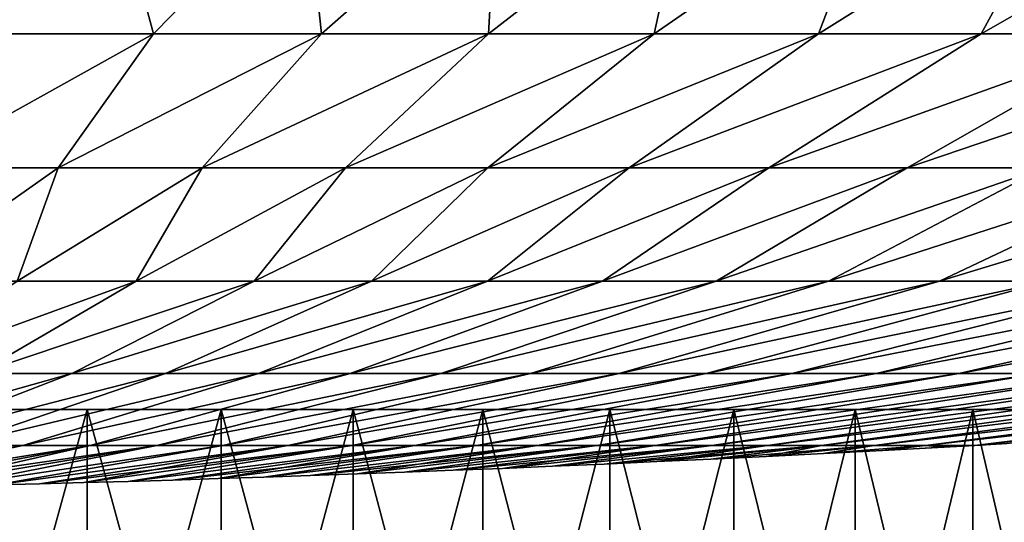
# Model space of a CAD drawing. Header units: millimetres. Extents: x -125 to 125, y -45 to 4025.
# Tile 476 of 656: x 3.13 to 7.16, y 3900.05 to 3902.11. Entities that reach past the tile are written whole.
import ezdxf

# ---------------------------------------------------------------- set-up
doc = ezdxf.new("R2010")
doc.units = ezdxf.units.MM
doc.header["$LTSCALE"] = 6.999206
for name, color, linetype in [('21', 7, 'CONTINUOUS'), ('22', 7, 'CONTINUOUS'), ('28', 7, 'CONTINUOUS')]:
    doc.layers.add(name, color=color, linetype=linetype)

msp = doc.modelspace()

# ---------------------------------------------------------------- linework, layer by layer
at = {"layer": '21', "color": 7, "linetype": 'CONTINUOUS'}
for points in [[(3.5052, 3902.6892, 25.5494), (2.7106, 3902.6892, 25.6459), (2.9846, 3902.0553, 22.3761), (3.5052, 3902.6892, 25.5494)], [(3.676, 3902.0553, 22.273), (3.5052, 3902.6892, 25.5494), (2.9846, 3902.0553, 22.3761), (3.676, 3902.0553, 22.273)], [(4.2964, 3902.6892, 25.4284), (3.5052, 3902.6892, 25.5494), (3.676, 3902.0553, 22.273), (4.2964, 3902.6892, 25.4284)], [(4.364, 3902.0553, 22.1484), (4.2964, 3902.6892, 25.4284), (3.676, 3902.0553, 22.273), (4.364, 3902.0553, 22.1484)], [(5.0835, 3902.6892, 25.2828), (4.2964, 3902.6892, 25.4284), (4.364, 3902.0553, 22.1484), (5.0835, 3902.6892, 25.2828)], [(5.0477, 3902.0553, 22.0027), (5.0835, 3902.6892, 25.2828), (4.364, 3902.0553, 22.1484), (5.0477, 3902.0553, 22.0027)], [(5.8656, 3902.6892, 25.1128), (5.0835, 3902.6892, 25.2828), (5.0477, 3902.0553, 22.0027), (5.8656, 3902.6892, 25.1128)], [(5.7266, 3902.0553, 21.8358), (5.8656, 3902.6892, 25.1128), (5.0477, 3902.0553, 22.0027), (5.7266, 3902.0553, 21.8358)], [(6.6422, 3902.6892, 24.9187), (5.8656, 3902.6892, 25.1128), (5.7266, 3902.0553, 21.8358), (6.6422, 3902.6892, 24.9187)], [(6.4001, 3902.0553, 21.648), (6.6422, 3902.6892, 24.9187), (5.7266, 3902.0553, 21.8358), (6.4001, 3902.0553, 21.648)], [(7.4123, 3902.6892, 24.7006), (6.6422, 3902.6892, 24.9187), (6.4001, 3902.0553, 21.648), (7.4123, 3902.6892, 24.7006)], [(7.0673, 3902.0553, 21.4395), (7.4123, 3902.6892, 24.7006), (6.4001, 3902.0553, 21.648), (7.0673, 3902.0553, 21.4395)], [(8.1753, 3902.6892, 24.4586), (7.4123, 3902.6892, 24.7006), (7.0673, 3902.0553, 21.4395), (8.1753, 3902.6892, 24.4586)], [(7.7278, 3902.0553, 21.2103), (8.1753, 3902.6892, 24.4586), (7.0673, 3902.0553, 21.4395), (7.7278, 3902.0553, 21.2103)], [(3.676, 3902.0553, 22.273), (2.9846, 3902.0553, 22.3761), (2.69, 3901.5059, 19.1563), (3.676, 3902.0553, 22.273)], [(3.2843, 3901.5059, 19.0634), (3.676, 3902.0553, 22.273), (2.69, 3901.5059, 19.1563), (3.2843, 3901.5059, 19.0634)], [(4.364, 3902.0553, 22.1484), (3.676, 3902.0553, 22.273), (3.2843, 3901.5059, 19.0634), (4.364, 3902.0553, 22.1484)], [(3.8755, 3901.5059, 18.9521), (4.364, 3902.0553, 22.1484), (3.2843, 3901.5059, 19.0634), (3.8755, 3901.5059, 18.9521)], [(5.0477, 3902.0553, 22.0027), (4.364, 3902.0553, 22.1484), (3.8755, 3901.5059, 18.9521), (5.0477, 3902.0553, 22.0027)], [(4.4628, 3901.5059, 18.8224), (5.0477, 3902.0553, 22.0027), (3.8755, 3901.5059, 18.9521), (4.4628, 3901.5059, 18.8224)], [(5.7266, 3902.0553, 21.8358), (5.0477, 3902.0553, 22.0027), (4.4628, 3901.5059, 18.8224), (5.7266, 3902.0553, 21.8358)], [(5.0459, 3901.5059, 18.6746), (5.7266, 3902.0553, 21.8358), (4.4628, 3901.5059, 18.8224), (5.0459, 3901.5059, 18.6746)], [(6.4001, 3902.0553, 21.648), (5.7266, 3902.0553, 21.8358), (5.0459, 3901.5059, 18.6746), (6.4001, 3902.0553, 21.648)], [(5.6241, 3901.5059, 18.5087), (6.4001, 3902.0553, 21.648), (5.0459, 3901.5059, 18.6746), (5.6241, 3901.5059, 18.5087)], [(7.0673, 3902.0553, 21.4395), (6.4001, 3902.0553, 21.648), (5.6241, 3901.5059, 18.5087), (7.0673, 3902.0553, 21.4395)], [(6.1968, 3901.5059, 18.3248), (7.0673, 3902.0553, 21.4395), (5.6241, 3901.5059, 18.5087), (6.1968, 3901.5059, 18.3248)], [(7.7278, 3902.0553, 21.2103), (7.0673, 3902.0553, 21.4395), (6.1968, 3901.5059, 18.3248), (7.7278, 3902.0553, 21.2103)], [(6.7636, 3901.5059, 18.1233), (7.7278, 3902.0553, 21.2103), (6.1968, 3901.5059, 18.3248), (6.7636, 3901.5059, 18.1233)], [(8.3809, 3902.0553, 20.9609), (7.7278, 3902.0553, 21.2103), (6.7636, 3901.5059, 18.1233), (8.3809, 3902.0553, 20.9609)], [(7.3238, 3901.5059, 17.9043), (8.3809, 3902.0553, 20.9609), (6.7636, 3901.5059, 18.1233), (7.3238, 3901.5059, 17.9043)], [(3.2843, 3901.5059, 19.0634), (2.69, 3901.5059, 19.1563), (2.6258, 3901.0413, 15.8854), (3.2843, 3901.5059, 19.0634)], [(3.1165, 3901.0413, 15.7965), (3.2843, 3901.5059, 19.0634), (2.6258, 3901.0413, 15.8854), (3.1165, 3901.0413, 15.7965)], [(3.8755, 3901.5059, 18.9521), (3.2843, 3901.5059, 19.0634), (3.1165, 3901.0413, 15.7965), (3.8755, 3901.5059, 18.9521)], [(3.6043, 3901.0413, 15.6924), (3.8755, 3901.5059, 18.9521), (3.1165, 3901.0413, 15.7965), (3.6043, 3901.0413, 15.6924)], [(4.4628, 3901.5059, 18.8224), (3.8755, 3901.5059, 18.9521), (3.6043, 3901.0413, 15.6924), (4.4628, 3901.5059, 18.8224)], [(4.0885, 3901.0413, 15.5732), (4.4628, 3901.5059, 18.8224), (3.6043, 3901.0413, 15.6924), (4.0885, 3901.0413, 15.5732)], [(5.0459, 3901.5059, 18.6746), (4.4628, 3901.5059, 18.8224), (4.0885, 3901.0413, 15.5732), (5.0459, 3901.5059, 18.6746)], [(4.5689, 3901.0413, 15.4391), (5.0459, 3901.5059, 18.6746), (4.0885, 3901.0413, 15.5732), (4.5689, 3901.0413, 15.4391)], [(5.6241, 3901.5059, 18.5087), (5.0459, 3901.5059, 18.6746), (4.5689, 3901.0413, 15.4391), (5.6241, 3901.5059, 18.5087)], [(5.0448, 3901.0413, 15.2902), (5.6241, 3901.5059, 18.5087), (4.5689, 3901.0413, 15.4391), (5.0448, 3901.0413, 15.2902)], [(6.1968, 3901.5059, 18.3248), (5.6241, 3901.5059, 18.5087), (5.0448, 3901.0413, 15.2902), (6.1968, 3901.5059, 18.3248)], [(5.516, 3901.0413, 15.1266), (6.1968, 3901.5059, 18.3248), (5.0448, 3901.0413, 15.2902), (5.516, 3901.0413, 15.1266)], [(6.7636, 3901.5059, 18.1233), (6.1968, 3901.5059, 18.3248), (5.516, 3901.0413, 15.1266), (6.7636, 3901.5059, 18.1233)], [(5.9818, 3901.0413, 14.9486), (6.7636, 3901.5059, 18.1233), (5.516, 3901.0413, 15.1266), (5.9818, 3901.0413, 14.9486)], [(7.3238, 3901.5059, 17.9043), (6.7636, 3901.5059, 18.1233), (5.9818, 3901.0413, 14.9486), (7.3238, 3901.5059, 17.9043)], [(6.4419, 3901.0413, 14.7561), (7.3238, 3901.5059, 17.9043), (5.9818, 3901.0413, 14.9486), (6.4419, 3901.0413, 14.7561)], [(7.8769, 3901.5059, 17.6679), (7.3238, 3901.5059, 17.9043), (6.4419, 3901.0413, 14.7561), (7.8769, 3901.5059, 17.6679)], [(6.8958, 3901.0413, 14.5495), (7.8769, 3901.5059, 17.6679), (6.4419, 3901.0413, 14.7561), (6.8958, 3901.0413, 14.5495)], [(8.4224, 3901.5059, 17.4145), (7.8769, 3901.5059, 17.6679), (6.8958, 3901.0413, 14.5495), (8.4224, 3901.5059, 17.4145)], [(7.3431, 3901.0413, 14.329), (8.4224, 3901.5059, 17.4145), (6.8958, 3901.0413, 14.5495), (7.3431, 3901.0413, 14.329)], [(3.6043, 3901.0413, 15.6924), (3.1165, 3901.0413, 15.7965), (2.5639, 3900.6619, 12.5882), (3.6043, 3901.0413, 15.6924)], [(2.9539, 3900.6619, 12.5024), (3.6043, 3901.0413, 15.6924), (2.5639, 3900.6619, 12.5882), (2.9539, 3900.6619, 12.5024)], [(4.0885, 3901.0413, 15.5732), (3.6043, 3901.0413, 15.6924), (2.9539, 3900.6619, 12.5024), (4.0885, 3901.0413, 15.5732)], [(3.341, 3900.6619, 12.4046), (4.0885, 3901.0413, 15.5732), (2.9539, 3900.6619, 12.5024), (3.341, 3900.6619, 12.4046)], [(4.5689, 3901.0413, 15.4391), (4.0885, 3901.0413, 15.5732), (3.341, 3900.6619, 12.4046), (4.5689, 3901.0413, 15.4391)], [(3.7249, 3900.6619, 12.2947), (4.5689, 3901.0413, 15.4391), (3.341, 3900.6619, 12.4046), (3.7249, 3900.6619, 12.2947)], [(5.0448, 3901.0413, 15.2902), (4.5689, 3901.0413, 15.4391), (3.7249, 3900.6619, 12.2947), (5.0448, 3901.0413, 15.2902)], [(4.1052, 3900.6619, 12.173), (5.0448, 3901.0413, 15.2902), (3.7249, 3900.6619, 12.2947), (4.1052, 3900.6619, 12.173)], [(5.516, 3901.0413, 15.1266), (5.0448, 3901.0413, 15.2902), (4.1052, 3900.6619, 12.173), (5.516, 3901.0413, 15.1266)], [(4.4816, 3900.6619, 12.0396), (5.516, 3901.0413, 15.1266), (4.1052, 3900.6619, 12.173), (4.4816, 3900.6619, 12.0396)], [(5.9818, 3901.0413, 14.9486), (5.516, 3901.0413, 15.1266), (4.4816, 3900.6619, 12.0396), (5.9818, 3901.0413, 14.9486)], [(4.8536, 3900.6619, 11.8945), (5.9818, 3901.0413, 14.9486), (4.4816, 3900.6619, 12.0396), (4.8536, 3900.6619, 11.8945)], [(6.4419, 3901.0413, 14.7561), (5.9818, 3901.0413, 14.9486), (4.8536, 3900.6619, 11.8945), (6.4419, 3901.0413, 14.7561)], [(5.2209, 3900.6619, 11.7379), (6.4419, 3901.0413, 14.7561), (4.8536, 3900.6619, 11.8945), (5.2209, 3900.6619, 11.7379)], [(6.8958, 3901.0413, 14.5495), (6.4419, 3901.0413, 14.7561), (5.2209, 3900.6619, 11.7379), (6.8958, 3901.0413, 14.5495)], [(5.5831, 3900.6619, 11.57), (6.8958, 3901.0413, 14.5495), (5.2209, 3900.6619, 11.7379), (5.5831, 3900.6619, 11.57)], [(7.3431, 3901.0413, 14.329), (6.8958, 3901.0413, 14.5495), (5.5831, 3900.6619, 11.57), (7.3431, 3901.0413, 14.329)], [(5.94, 3900.6619, 11.3909), (7.3431, 3901.0413, 14.329), (5.5831, 3900.6619, 11.57), (5.94, 3900.6619, 11.3909)], [(7.7833, 3901.0413, 14.0947), (7.3431, 3901.0413, 14.329), (5.94, 3900.6619, 11.3909), (7.7833, 3901.0413, 14.0947)], [(6.2912, 3900.6619, 11.2008), (7.7833, 3901.0413, 14.0947), (5.94, 3900.6619, 11.3909), (6.2912, 3900.6619, 11.2008)], [(8.2161, 3901.0413, 13.8469), (7.7833, 3901.0413, 14.0947), (6.2912, 3900.6619, 11.2008), (8.2161, 3901.0413, 13.8469)], [(6.6362, 3900.6619, 10.9998), (8.2161, 3901.0413, 13.8469), (6.2912, 3900.6619, 11.2008), (6.6362, 3900.6619, 10.9998)], [(8.641, 3901.0413, 13.5858), (8.2161, 3901.0413, 13.8469), (6.6362, 3900.6619, 10.9998), (8.641, 3901.0413, 13.5858)], [(6.9749, 3900.6619, 10.7883), (8.641, 3901.0413, 13.5858), (6.6362, 3900.6619, 10.9998), (6.9749, 3900.6619, 10.7883)], [(9.0576, 3901.0413, 13.3117), (8.641, 3901.0413, 13.5858), (6.9749, 3900.6619, 10.7883), (9.0576, 3901.0413, 13.3117)], [(7.3068, 3900.6619, 10.5663), (9.0576, 3901.0413, 13.3117), (6.9749, 3900.6619, 10.7883), (7.3068, 3900.6619, 10.5663)], [(3.341, 3900.6619, 12.4046), (2.9539, 3900.6619, 12.5024), (2.2931, 3900.3679, 9.305), (3.341, 3900.6619, 12.4046)], [(2.5778, 3900.3679, 9.2302), (3.341, 3900.6619, 12.4046), (2.2931, 3900.3679, 9.305), (2.5778, 3900.3679, 9.2302)], [(3.7249, 3900.6619, 12.2947), (3.341, 3900.6619, 12.4046), (2.5778, 3900.3679, 9.2302), (3.7249, 3900.6619, 12.2947)], [(2.8601, 3900.3679, 9.1467), (3.7249, 3900.6619, 12.2947), (2.5778, 3900.3679, 9.2302), (2.8601, 3900.3679, 9.1467)], [(4.1052, 3900.6619, 12.173), (3.7249, 3900.6619, 12.2947), (2.8601, 3900.3679, 9.1467), (4.1052, 3900.6619, 12.173)], [(3.1397, 3900.3679, 9.0545), (4.1052, 3900.6619, 12.173), (2.8601, 3900.3679, 9.1467), (3.1397, 3900.3679, 9.0545)], [(4.4816, 3900.6619, 12.0396), (4.1052, 3900.6619, 12.173), (3.1397, 3900.3679, 9.0545), (4.4816, 3900.6619, 12.0396)], [(3.4163, 3900.3679, 8.9538), (4.4816, 3900.6619, 12.0396), (3.1397, 3900.3679, 9.0545), (3.4163, 3900.3679, 8.9538)], [(4.8536, 3900.6619, 11.8945), (4.4816, 3900.6619, 12.0396), (3.4163, 3900.3679, 8.9538), (4.8536, 3900.6619, 11.8945)], [(3.6897, 3900.3679, 8.8447), (4.8536, 3900.6619, 11.8945), (3.4163, 3900.3679, 8.9538), (3.6897, 3900.3679, 8.8447)], [(5.2209, 3900.6619, 11.7379), (4.8536, 3900.6619, 11.8945), (3.6897, 3900.3679, 8.8447), (5.2209, 3900.6619, 11.7379)], [(3.9596, 3900.3679, 8.7272), (5.2209, 3900.6619, 11.7379), (3.6897, 3900.3679, 8.8447), (3.9596, 3900.3679, 8.7272)], [(5.5831, 3900.6619, 11.57), (5.2209, 3900.6619, 11.7379), (3.9596, 3900.3679, 8.7272), (5.5831, 3900.6619, 11.57)], [(4.2258, 3900.3679, 8.6014), (5.5831, 3900.6619, 11.57), (3.9596, 3900.3679, 8.7272), (4.2258, 3900.3679, 8.6014)], [(5.94, 3900.6619, 11.3909), (5.5831, 3900.6619, 11.57), (4.2258, 3900.3679, 8.6014), (5.94, 3900.6619, 11.3909)], [(4.488, 3900.3679, 8.4676), (5.94, 3900.6619, 11.3909), (4.2258, 3900.3679, 8.6014), (4.488, 3900.3679, 8.4676)], [(6.2912, 3900.6619, 11.2008), (5.94, 3900.6619, 11.3909), (4.488, 3900.3679, 8.4676), (6.2912, 3900.6619, 11.2008)], [(4.746, 3900.3679, 8.3257), (6.2912, 3900.6619, 11.2008), (4.488, 3900.3679, 8.4676), (4.746, 3900.3679, 8.3257)], [(6.6362, 3900.6619, 10.9998), (6.2912, 3900.6619, 11.2008), (4.746, 3900.3679, 8.3257), (6.6362, 3900.6619, 10.9998)], [(4.9995, 3900.3679, 8.176), (6.6362, 3900.6619, 10.9998), (4.746, 3900.3679, 8.3257), (4.9995, 3900.3679, 8.176)], [(6.9749, 3900.6619, 10.7883), (6.6362, 3900.6619, 10.9998), (4.9995, 3900.3679, 8.176), (6.9749, 3900.6619, 10.7883)], [(5.2482, 3900.3679, 8.0186), (6.9749, 3900.6619, 10.7883), (4.9995, 3900.3679, 8.176), (5.2482, 3900.3679, 8.0186)], [(7.3068, 3900.6619, 10.5663), (6.9749, 3900.6619, 10.7883), (5.2482, 3900.3679, 8.0186), (7.3068, 3900.6619, 10.5663)], [(5.492, 3900.3679, 7.8537), (7.3068, 3900.6619, 10.5663), (5.2482, 3900.3679, 8.0186), (5.492, 3900.3679, 7.8537)], [(7.6316, 3900.6619, 10.3341), (7.3068, 3900.6619, 10.5663), (5.492, 3900.3679, 7.8537), (7.6316, 3900.6619, 10.3341)], [(5.7307, 3900.3679, 7.6813), (7.6316, 3900.6619, 10.3341), (5.492, 3900.3679, 7.8537), (5.7307, 3900.3679, 7.6813)], [(7.9491, 3900.6619, 10.092), (7.6316, 3900.6619, 10.3341), (5.7307, 3900.3679, 7.6813), (7.9491, 3900.6619, 10.092)], [(5.9639, 3900.3679, 7.5016), (7.9491, 3900.6619, 10.092), (5.7307, 3900.3679, 7.6813), (5.9639, 3900.3679, 7.5016)], [(8.2589, 3900.6619, 9.84), (7.9491, 3900.6619, 10.092), (5.9639, 3900.3679, 7.5016), (8.2589, 3900.6619, 9.84)], [(6.1915, 3900.3679, 7.3149), (8.2589, 3900.6619, 9.84), (5.9639, 3900.3679, 7.5016), (6.1915, 3900.3679, 7.3149)], [(8.5607, 3900.6619, 9.5786), (8.2589, 3900.6619, 9.84), (6.1915, 3900.3679, 7.3149), (8.5607, 3900.6619, 9.5786)], [(6.4132, 3900.3679, 7.1213), (8.5607, 3900.6619, 9.5786), (6.1915, 3900.3679, 7.3149), (6.4132, 3900.3679, 7.1213)], [(8.8543, 3900.6619, 9.3079), (8.5607, 3900.6619, 9.5786), (6.4132, 3900.3679, 7.1213), (8.8543, 3900.6619, 9.3079)], [(6.6289, 3900.3679, 6.921), (8.8543, 3900.6619, 9.3079), (6.4132, 3900.3679, 7.1213), (6.6289, 3900.3679, 6.921)], [(9.1393, 3900.6619, 9.0283), (8.8543, 3900.6619, 9.3079), (6.6289, 3900.3679, 6.921), (9.1393, 3900.6619, 9.0283)], [(6.8384, 3900.3679, 6.7141), (9.1393, 3900.6619, 9.0283), (6.6289, 3900.3679, 6.921), (6.8384, 3900.3679, 6.7141)], [(9.4154, 3900.6619, 8.7399), (9.1393, 3900.6619, 9.0283), (6.8384, 3900.3679, 6.7141), (9.4154, 3900.6619, 8.7399)], [(7.0406, 3900.3678, 6.5), (9.4154, 3900.6619, 8.7399), (6.8384, 3900.3679, 6.7141), (7.0406, 3900.3678, 6.5)], [(7.1718, 3900.3753, 6.5), (9.4154, 3900.6619, 8.7399), (7.0406, 3900.3678, 6.5), (7.1718, 3900.3753, 6.5)], [(3.1397, 3900.3679, 9.0545), (2.8601, 3900.3679, 9.1467), (2.1387, 3900.1874, 6.5), (3.1397, 3900.3679, 9.0545)], [(2.3161, 3900.1906, 6.5), (3.1397, 3900.3679, 9.0545), (2.1387, 3900.1874, 6.5), (2.3161, 3900.1906, 6.5)], [(3.4163, 3900.3679, 8.9538), (3.1397, 3900.3679, 9.0545), (2.3161, 3900.1906, 6.5), (3.4163, 3900.3679, 8.9538)], [(2.4937, 3900.194, 6.5), (3.4163, 3900.3679, 8.9538), (2.3161, 3900.1906, 6.5), (2.4937, 3900.194, 6.5)], [(2.6715, 3900.1977, 6.5), (3.4163, 3900.3679, 8.9538), (2.4937, 3900.194, 6.5), (2.6715, 3900.1977, 6.5)], [(3.6897, 3900.3679, 8.8447), (3.4163, 3900.3679, 8.9538), (2.6715, 3900.1977, 6.5), (3.6897, 3900.3679, 8.8447)], [(2.8499, 3900.2017, 6.5), (3.6897, 3900.3679, 8.8447), (2.6715, 3900.1977, 6.5), (2.8499, 3900.2017, 6.5)], [(3.9596, 3900.3679, 8.7272), (3.6897, 3900.3679, 8.8447), (2.8499, 3900.2017, 6.5), (3.9596, 3900.3679, 8.7272)], [(3.0289, 3900.2059, 6.5), (3.9596, 3900.3679, 8.7272), (2.8499, 3900.2017, 6.5), (3.0289, 3900.2059, 6.5)], [(4.2258, 3900.3679, 8.6014), (3.9596, 3900.3679, 8.7272), (3.0289, 3900.2059, 6.5), (4.2258, 3900.3679, 8.6014)], [(3.2088, 3900.2104, 6.5), (4.2258, 3900.3679, 8.6014), (3.0289, 3900.2059, 6.5), (3.2088, 3900.2104, 6.5)], [(3.3897, 3900.2151, 6.5), (4.2258, 3900.3679, 8.6014), (3.2088, 3900.2104, 6.5), (3.3897, 3900.2151, 6.5)], [(4.488, 3900.3679, 8.4676), (4.2258, 3900.3679, 8.6014), (3.3897, 3900.2151, 6.5), (4.488, 3900.3679, 8.4676)], [(3.5718, 3900.2202, 6.5), (4.488, 3900.3679, 8.4676), (3.3897, 3900.2151, 6.5), (3.5718, 3900.2202, 6.5)], [(4.746, 3900.3679, 8.3257), (4.488, 3900.3679, 8.4676), (3.5718, 3900.2202, 6.5), (4.746, 3900.3679, 8.3257)], [(3.7555, 3900.2256, 6.5), (4.746, 3900.3679, 8.3257), (3.5718, 3900.2202, 6.5), (3.7555, 3900.2256, 6.5)], [(3.9408, 3900.2313, 6.5), (4.746, 3900.3679, 8.3257), (3.7555, 3900.2256, 6.5), (3.9408, 3900.2313, 6.5)], [(4.9995, 3900.3679, 8.176), (4.746, 3900.3679, 8.3257), (3.9408, 3900.2313, 6.5), (4.9995, 3900.3679, 8.176)], [(4.1281, 3900.2374, 6.5), (4.9995, 3900.3679, 8.176), (3.9408, 3900.2313, 6.5), (4.1281, 3900.2374, 6.5)], [(5.2482, 3900.3679, 8.0186), (4.9995, 3900.3679, 8.176), (4.1281, 3900.2374, 6.5), (5.2482, 3900.3679, 8.0186)], [(4.3177, 3900.2438, 6.5), (5.2482, 3900.3679, 8.0186), (4.1281, 3900.2374, 6.5), (4.3177, 3900.2438, 6.5)], [(4.5097, 3900.2506, 6.5), (5.2482, 3900.3679, 8.0186), (4.3177, 3900.2438, 6.5), (4.5097, 3900.2506, 6.5)], [(5.492, 3900.3679, 7.8537), (5.2482, 3900.3679, 8.0186), (4.5097, 3900.2506, 6.5), (5.492, 3900.3679, 7.8537)], [(4.7047, 3900.2578, 6.5), (5.492, 3900.3679, 7.8537), (4.5097, 3900.2506, 6.5), (4.7047, 3900.2578, 6.5)], [(5.7307, 3900.3679, 7.6813), (5.492, 3900.3679, 7.8537), (4.7047, 3900.2578, 6.5), (5.7307, 3900.3679, 7.6813)], [(4.903, 3900.2654, 6.5), (5.7307, 3900.3679, 7.6813), (4.7047, 3900.2578, 6.5), (4.903, 3900.2654, 6.5)], [(5.105, 3900.2735, 6.5), (5.7307, 3900.3679, 7.6813), (4.903, 3900.2654, 6.5), (5.105, 3900.2735, 6.5)], [(5.9639, 3900.3679, 7.5016), (5.7307, 3900.3679, 7.6813), (5.105, 3900.2735, 6.5), (5.9639, 3900.3679, 7.5016)], [(5.311, 3900.2821, 6.5), (5.9639, 3900.3679, 7.5016), (5.105, 3900.2735, 6.5), (5.311, 3900.2821, 6.5)], [(6.1915, 3900.3679, 7.3149), (5.9639, 3900.3679, 7.5016), (5.311, 3900.2821, 6.5), (6.1915, 3900.3679, 7.3149)], [(5.5218, 3900.2913, 6.5), (6.1915, 3900.3679, 7.3149), (5.311, 3900.2821, 6.5), (5.5218, 3900.2913, 6.5)], [(5.7376, 3900.301, 6.5), (6.1915, 3900.3679, 7.3149), (5.5218, 3900.2913, 6.5), (5.7376, 3900.301, 6.5)], [(6.4132, 3900.3679, 7.1213), (6.1915, 3900.3679, 7.3149), (5.7376, 3900.301, 6.5), (6.4132, 3900.3679, 7.1213)], [(5.9589, 3900.3114, 6.5), (6.4132, 3900.3679, 7.1213), (5.7376, 3900.301, 6.5), (5.9589, 3900.3114, 6.5)], [(6.1866, 3900.3225, 6.5), (6.4132, 3900.3679, 7.1213), (5.9589, 3900.3114, 6.5), (6.1866, 3900.3225, 6.5)], [(6.6289, 3900.3679, 6.921), (6.4132, 3900.3679, 7.1213), (6.1866, 3900.3225, 6.5), (6.6289, 3900.3679, 6.921)], [(6.421, 3900.3344, 6.5), (6.6289, 3900.3679, 6.921), (6.1866, 3900.3225, 6.5), (6.421, 3900.3344, 6.5)], [(6.8384, 3900.3679, 6.7141), (6.6289, 3900.3679, 6.921), (6.421, 3900.3344, 6.5), (6.8384, 3900.3679, 6.7141)], [(6.663, 3900.3471, 6.5), (6.8384, 3900.3679, 6.7141), (6.421, 3900.3344, 6.5), (6.663, 3900.3471, 6.5)], [(6.9131, 3900.3607, 6.5), (6.8384, 3900.3679, 6.7141), (6.663, 3900.3471, 6.5), (6.9131, 3900.3607, 6.5)], [(7.0406, 3900.3678, 6.5), (6.8384, 3900.3679, 6.7141), (6.9131, 3900.3607, 6.5), (7.0406, 3900.3678, 6.5)]]:
    msp.add_3dface(points, dxfattribs=at)
at = {"layer": '22', "color": 7, "linetype": 'CONTINUOUS'}
for points in [[(3.5052, 3902.6892, -25.5494), (2.9846, 3902.0553, -22.3761), (2.7106, 3902.6892, -25.6459), (3.5052, 3902.6892, -25.5494)], [(3.676, 3902.0553, -22.273), (2.9846, 3902.0553, -22.3761), (3.5052, 3902.6892, -25.5494), (3.676, 3902.0553, -22.273)], [(4.2964, 3902.6892, -25.4284), (3.676, 3902.0553, -22.273), (3.5052, 3902.6892, -25.5494), (4.2964, 3902.6892, -25.4284)], [(4.364, 3902.0553, -22.1484), (3.676, 3902.0553, -22.273), (4.2964, 3902.6892, -25.4284), (4.364, 3902.0553, -22.1484)], [(5.0835, 3902.6892, -25.2828), (4.364, 3902.0553, -22.1484), (4.2964, 3902.6892, -25.4284), (5.0835, 3902.6892, -25.2828)], [(5.0477, 3902.0553, -22.0027), (4.364, 3902.0553, -22.1484), (5.0835, 3902.6892, -25.2828), (5.0477, 3902.0553, -22.0027)], [(5.7266, 3902.0553, -21.8358), (5.0477, 3902.0553, -22.0027), (5.8656, 3902.6892, -25.1128), (5.7266, 3902.0553, -21.8358)], [(5.8656, 3902.6892, -25.1128), (5.0477, 3902.0553, -22.0027), (5.0835, 3902.6892, -25.2828), (5.8656, 3902.6892, -25.1128)], [(6.4001, 3902.0553, -21.648), (5.7266, 3902.0553, -21.8358), (6.6422, 3902.6892, -24.9187), (6.4001, 3902.0553, -21.648)], [(6.6422, 3902.6892, -24.9187), (5.7266, 3902.0553, -21.8358), (5.8656, 3902.6892, -25.1128), (6.6422, 3902.6892, -24.9187)], [(7.0673, 3902.0553, -21.4395), (6.4001, 3902.0553, -21.648), (7.4123, 3902.6892, -24.7006), (7.0673, 3902.0553, -21.4395)], [(7.4123, 3902.6892, -24.7006), (6.4001, 3902.0553, -21.648), (6.6422, 3902.6892, -24.9187), (7.4123, 3902.6892, -24.7006)], [(7.7278, 3902.0553, -21.2103), (7.0673, 3902.0553, -21.4395), (8.1753, 3902.6892, -24.4586), (7.7278, 3902.0553, -21.2103)], [(8.1753, 3902.6892, -24.4586), (7.0673, 3902.0553, -21.4395), (7.4123, 3902.6892, -24.7006), (8.1753, 3902.6892, -24.4586)], [(3.2843, 3901.5059, -19.0634), (2.69, 3901.5059, -19.1563), (3.676, 3902.0553, -22.273), (3.2843, 3901.5059, -19.0634)], [(3.676, 3902.0553, -22.273), (2.69, 3901.5059, -19.1563), (2.9846, 3902.0553, -22.3761), (3.676, 3902.0553, -22.273)], [(3.8755, 3901.5059, -18.9521), (3.2843, 3901.5059, -19.0634), (4.364, 3902.0553, -22.1484), (3.8755, 3901.5059, -18.9521)], [(4.364, 3902.0553, -22.1484), (3.2843, 3901.5059, -19.0634), (3.676, 3902.0553, -22.273), (4.364, 3902.0553, -22.1484)], [(4.4628, 3901.5059, -18.8224), (3.8755, 3901.5059, -18.9521), (5.0477, 3902.0553, -22.0027), (4.4628, 3901.5059, -18.8224)], [(5.0477, 3902.0553, -22.0027), (3.8755, 3901.5059, -18.9521), (4.364, 3902.0553, -22.1484), (5.0477, 3902.0553, -22.0027)], [(5.0459, 3901.5059, -18.6746), (4.4628, 3901.5059, -18.8224), (5.7266, 3902.0553, -21.8358), (5.0459, 3901.5059, -18.6746)], [(5.7266, 3902.0553, -21.8358), (4.4628, 3901.5059, -18.8224), (5.0477, 3902.0553, -22.0027), (5.7266, 3902.0553, -21.8358)], [(5.6241, 3901.5059, -18.5087), (5.0459, 3901.5059, -18.6746), (6.4001, 3902.0553, -21.648), (5.6241, 3901.5059, -18.5087)], [(6.4001, 3902.0553, -21.648), (5.0459, 3901.5059, -18.6746), (5.7266, 3902.0553, -21.8358), (6.4001, 3902.0553, -21.648)], [(6.1968, 3901.5059, -18.3248), (5.6241, 3901.5059, -18.5087), (7.0673, 3902.0553, -21.4395), (6.1968, 3901.5059, -18.3248)], [(7.0673, 3902.0553, -21.4395), (5.6241, 3901.5059, -18.5087), (6.4001, 3902.0553, -21.648), (7.0673, 3902.0553, -21.4395)], [(6.7636, 3901.5059, -18.1233), (6.1968, 3901.5059, -18.3248), (7.7278, 3902.0553, -21.2103), (6.7636, 3901.5059, -18.1233)], [(7.7278, 3902.0553, -21.2103), (6.1968, 3901.5059, -18.3248), (7.0673, 3902.0553, -21.4395), (7.7278, 3902.0553, -21.2103)], [(7.3238, 3901.5059, -17.9043), (6.7636, 3901.5059, -18.1233), (8.3809, 3902.0553, -20.9609), (7.3238, 3901.5059, -17.9043)], [(8.3809, 3902.0553, -20.9609), (6.7636, 3901.5059, -18.1233), (7.7278, 3902.0553, -21.2103), (8.3809, 3902.0553, -20.9609)], [(3.1165, 3901.0413, -15.7965), (2.6258, 3901.0413, -15.8854), (3.2843, 3901.5059, -19.0634), (3.1165, 3901.0413, -15.7965)], [(3.2843, 3901.5059, -19.0634), (2.6258, 3901.0413, -15.8854), (2.69, 3901.5059, -19.1563), (3.2843, 3901.5059, -19.0634)], [(3.6043, 3901.0413, -15.6924), (3.1165, 3901.0413, -15.7965), (3.8755, 3901.5059, -18.9521), (3.6043, 3901.0413, -15.6924)], [(3.8755, 3901.5059, -18.9521), (3.1165, 3901.0413, -15.7965), (3.2843, 3901.5059, -19.0634), (3.8755, 3901.5059, -18.9521)], [(4.0885, 3901.0413, -15.5732), (3.6043, 3901.0413, -15.6924), (4.4628, 3901.5059, -18.8224), (4.0885, 3901.0413, -15.5732)], [(4.4628, 3901.5059, -18.8224), (3.6043, 3901.0413, -15.6924), (3.8755, 3901.5059, -18.9521), (4.4628, 3901.5059, -18.8224)], [(4.5689, 3901.0413, -15.4391), (4.0885, 3901.0413, -15.5732), (5.0459, 3901.5059, -18.6746), (4.5689, 3901.0413, -15.4391)], [(5.0459, 3901.5059, -18.6746), (4.0885, 3901.0413, -15.5732), (4.4628, 3901.5059, -18.8224), (5.0459, 3901.5059, -18.6746)], [(5.0448, 3901.0413, -15.2902), (4.5689, 3901.0413, -15.4391), (5.6241, 3901.5059, -18.5087), (5.0448, 3901.0413, -15.2902)], [(5.6241, 3901.5059, -18.5087), (4.5689, 3901.0413, -15.4391), (5.0459, 3901.5059, -18.6746), (5.6241, 3901.5059, -18.5087)], [(5.516, 3901.0413, -15.1266), (5.0448, 3901.0413, -15.2902), (6.1968, 3901.5059, -18.3248), (5.516, 3901.0413, -15.1266)], [(6.1968, 3901.5059, -18.3248), (5.0448, 3901.0413, -15.2902), (5.6241, 3901.5059, -18.5087), (6.1968, 3901.5059, -18.3248)], [(5.9818, 3901.0413, -14.9486), (5.516, 3901.0413, -15.1266), (6.7636, 3901.5059, -18.1233), (5.9818, 3901.0413, -14.9486)], [(6.7636, 3901.5059, -18.1233), (5.516, 3901.0413, -15.1266), (6.1968, 3901.5059, -18.3248), (6.7636, 3901.5059, -18.1233)], [(6.4419, 3901.0413, -14.7561), (5.9818, 3901.0413, -14.9486), (7.3238, 3901.5059, -17.9043), (6.4419, 3901.0413, -14.7561)], [(7.3238, 3901.5059, -17.9043), (5.9818, 3901.0413, -14.9486), (6.7636, 3901.5059, -18.1233), (7.3238, 3901.5059, -17.9043)], [(6.8958, 3901.0413, -14.5495), (6.4419, 3901.0413, -14.7561), (7.8769, 3901.5059, -17.6679), (6.8958, 3901.0413, -14.5495)], [(7.8769, 3901.5059, -17.6679), (6.4419, 3901.0413, -14.7561), (7.3238, 3901.5059, -17.9043), (7.8769, 3901.5059, -17.6679)], [(7.3431, 3901.0413, -14.329), (6.8958, 3901.0413, -14.5495), (8.4224, 3901.5059, -17.4145), (7.3431, 3901.0413, -14.329)], [(8.4224, 3901.5059, -17.4145), (6.8958, 3901.0413, -14.5495), (7.8769, 3901.5059, -17.6679), (8.4224, 3901.5059, -17.4145)], [(2.9539, 3900.6619, -12.5024), (2.5639, 3900.6619, -12.5882), (3.6043, 3901.0413, -15.6924), (2.9539, 3900.6619, -12.5024)], [(3.6043, 3901.0413, -15.6924), (2.5639, 3900.6619, -12.5882), (3.1165, 3901.0413, -15.7965), (3.6043, 3901.0413, -15.6924)], [(3.341, 3900.6619, -12.4046), (2.9539, 3900.6619, -12.5024), (4.0885, 3901.0413, -15.5732), (3.341, 3900.6619, -12.4046)], [(4.0885, 3901.0413, -15.5732), (2.9539, 3900.6619, -12.5024), (3.6043, 3901.0413, -15.6924), (4.0885, 3901.0413, -15.5732)], [(3.7249, 3900.6619, -12.2947), (3.341, 3900.6619, -12.4046), (4.5689, 3901.0413, -15.4391), (3.7249, 3900.6619, -12.2947)], [(4.5689, 3901.0413, -15.4391), (3.341, 3900.6619, -12.4046), (4.0885, 3901.0413, -15.5732), (4.5689, 3901.0413, -15.4391)], [(4.1052, 3900.6619, -12.173), (3.7249, 3900.6619, -12.2947), (5.0448, 3901.0413, -15.2902), (4.1052, 3900.6619, -12.173)], [(5.0448, 3901.0413, -15.2902), (3.7249, 3900.6619, -12.2947), (4.5689, 3901.0413, -15.4391), (5.0448, 3901.0413, -15.2902)], [(4.4816, 3900.6619, -12.0396), (4.1052, 3900.6619, -12.173), (5.516, 3901.0413, -15.1266), (4.4816, 3900.6619, -12.0396)], [(5.516, 3901.0413, -15.1266), (4.1052, 3900.6619, -12.173), (5.0448, 3901.0413, -15.2902), (5.516, 3901.0413, -15.1266)], [(4.8536, 3900.6619, -11.8945), (4.4816, 3900.6619, -12.0396), (5.9818, 3901.0413, -14.9486), (4.8536, 3900.6619, -11.8945)], [(5.9818, 3901.0413, -14.9486), (4.4816, 3900.6619, -12.0396), (5.516, 3901.0413, -15.1266), (5.9818, 3901.0413, -14.9486)], [(5.2209, 3900.6619, -11.7379), (4.8536, 3900.6619, -11.8945), (6.4419, 3901.0413, -14.7561), (5.2209, 3900.6619, -11.7379)], [(6.4419, 3901.0413, -14.7561), (4.8536, 3900.6619, -11.8945), (5.9818, 3901.0413, -14.9486), (6.4419, 3901.0413, -14.7561)], [(5.5831, 3900.6619, -11.57), (5.2209, 3900.6619, -11.7379), (6.8958, 3901.0413, -14.5495), (5.5831, 3900.6619, -11.57)], [(6.8958, 3901.0413, -14.5495), (5.2209, 3900.6619, -11.7379), (6.4419, 3901.0413, -14.7561), (6.8958, 3901.0413, -14.5495)], [(5.94, 3900.6619, -11.3909), (5.5831, 3900.6619, -11.57), (7.3431, 3901.0413, -14.329), (5.94, 3900.6619, -11.3909)], [(7.3431, 3901.0413, -14.329), (5.5831, 3900.6619, -11.57), (6.8958, 3901.0413, -14.5495), (7.3431, 3901.0413, -14.329)], [(6.2912, 3900.6619, -11.2008), (5.94, 3900.6619, -11.3909), (7.7833, 3901.0413, -14.0947), (6.2912, 3900.6619, -11.2008)], [(7.7833, 3901.0413, -14.0947), (5.94, 3900.6619, -11.3909), (7.3431, 3901.0413, -14.329), (7.7833, 3901.0413, -14.0947)], [(6.6362, 3900.6619, -10.9998), (6.2912, 3900.6619, -11.2008), (8.2161, 3901.0413, -13.8469), (6.6362, 3900.6619, -10.9998)], [(8.2161, 3901.0413, -13.8469), (6.2912, 3900.6619, -11.2008), (7.7833, 3901.0413, -14.0947), (8.2161, 3901.0413, -13.8469)], [(6.9749, 3900.6619, -10.7883), (6.6362, 3900.6619, -10.9998), (8.641, 3901.0413, -13.5858), (6.9749, 3900.6619, -10.7883)], [(8.641, 3901.0413, -13.5858), (6.6362, 3900.6619, -10.9998), (8.2161, 3901.0413, -13.8469), (8.641, 3901.0413, -13.5858)], [(7.3068, 3900.6619, -10.5663), (6.9749, 3900.6619, -10.7883), (9.0576, 3901.0413, -13.3117), (7.3068, 3900.6619, -10.5663)], [(9.0576, 3901.0413, -13.3117), (6.9749, 3900.6619, -10.7883), (8.641, 3901.0413, -13.5858), (9.0576, 3901.0413, -13.3117)], [(2.5778, 3900.3679, -9.2302), (2.2931, 3900.3679, -9.305), (3.341, 3900.6619, -12.4046), (2.5778, 3900.3679, -9.2302)], [(3.341, 3900.6619, -12.4046), (2.2931, 3900.3679, -9.305), (2.9539, 3900.6619, -12.5024), (3.341, 3900.6619, -12.4046)], [(2.8601, 3900.3679, -9.1467), (2.5778, 3900.3679, -9.2302), (3.7249, 3900.6619, -12.2947), (2.8601, 3900.3679, -9.1467)], [(3.7249, 3900.6619, -12.2947), (2.5778, 3900.3679, -9.2302), (3.341, 3900.6619, -12.4046), (3.7249, 3900.6619, -12.2947)], [(3.1397, 3900.3679, -9.0545), (2.8601, 3900.3679, -9.1467), (4.1052, 3900.6619, -12.173), (3.1397, 3900.3679, -9.0545)], [(4.1052, 3900.6619, -12.173), (2.8601, 3900.3679, -9.1467), (3.7249, 3900.6619, -12.2947), (4.1052, 3900.6619, -12.173)], [(3.4163, 3900.3679, -8.9538), (3.1397, 3900.3679, -9.0545), (4.4816, 3900.6619, -12.0396), (3.4163, 3900.3679, -8.9538)], [(4.4816, 3900.6619, -12.0396), (3.1397, 3900.3679, -9.0545), (4.1052, 3900.6619, -12.173), (4.4816, 3900.6619, -12.0396)], [(3.6897, 3900.3679, -8.8447), (3.4163, 3900.3679, -8.9538), (4.8536, 3900.6619, -11.8945), (3.6897, 3900.3679, -8.8447)], [(4.8536, 3900.6619, -11.8945), (3.4163, 3900.3679, -8.9538), (4.4816, 3900.6619, -12.0396), (4.8536, 3900.6619, -11.8945)], [(3.9596, 3900.3679, -8.7272), (3.6897, 3900.3679, -8.8447), (5.2209, 3900.6619, -11.7379), (3.9596, 3900.3679, -8.7272)], [(5.2209, 3900.6619, -11.7379), (3.6897, 3900.3679, -8.8447), (4.8536, 3900.6619, -11.8945), (5.2209, 3900.6619, -11.7379)], [(4.2258, 3900.3679, -8.6014), (3.9596, 3900.3679, -8.7272), (5.5831, 3900.6619, -11.57), (4.2258, 3900.3679, -8.6014)], [(5.5831, 3900.6619, -11.57), (3.9596, 3900.3679, -8.7272), (5.2209, 3900.6619, -11.7379), (5.5831, 3900.6619, -11.57)], [(4.488, 3900.3679, -8.4676), (4.2258, 3900.3679, -8.6014), (5.94, 3900.6619, -11.3909), (4.488, 3900.3679, -8.4676)], [(5.94, 3900.6619, -11.3909), (4.2258, 3900.3679, -8.6014), (5.5831, 3900.6619, -11.57), (5.94, 3900.6619, -11.3909)], [(4.746, 3900.3679, -8.3257), (4.488, 3900.3679, -8.4676), (6.2912, 3900.6619, -11.2008), (4.746, 3900.3679, -8.3257)], [(6.2912, 3900.6619, -11.2008), (4.488, 3900.3679, -8.4676), (5.94, 3900.6619, -11.3909), (6.2912, 3900.6619, -11.2008)], [(4.9995, 3900.3679, -8.176), (4.746, 3900.3679, -8.3257), (6.6362, 3900.6619, -10.9998), (4.9995, 3900.3679, -8.176)], [(6.6362, 3900.6619, -10.9998), (4.746, 3900.3679, -8.3257), (6.2912, 3900.6619, -11.2008), (6.6362, 3900.6619, -10.9998)], [(5.2482, 3900.3679, -8.0186), (4.9995, 3900.3679, -8.176), (6.9749, 3900.6619, -10.7883), (5.2482, 3900.3679, -8.0186)], [(6.9749, 3900.6619, -10.7883), (4.9995, 3900.3679, -8.176), (6.6362, 3900.6619, -10.9998), (6.9749, 3900.6619, -10.7883)], [(5.492, 3900.3679, -7.8537), (5.2482, 3900.3679, -8.0186), (7.3068, 3900.6619, -10.5663), (5.492, 3900.3679, -7.8537)], [(7.3068, 3900.6619, -10.5663), (5.2482, 3900.3679, -8.0186), (6.9749, 3900.6619, -10.7883), (7.3068, 3900.6619, -10.5663)], [(5.7307, 3900.3679, -7.6813), (5.492, 3900.3679, -7.8537), (7.6316, 3900.6619, -10.3341), (5.7307, 3900.3679, -7.6813)], [(7.6316, 3900.6619, -10.3341), (5.492, 3900.3679, -7.8537), (7.3068, 3900.6619, -10.5663), (7.6316, 3900.6619, -10.3341)], [(5.9639, 3900.3679, -7.5016), (5.7307, 3900.3679, -7.6813), (7.9491, 3900.6619, -10.092), (5.9639, 3900.3679, -7.5016)], [(7.9491, 3900.6619, -10.092), (5.7307, 3900.3679, -7.6813), (7.6316, 3900.6619, -10.3341), (7.9491, 3900.6619, -10.092)], [(6.1915, 3900.3679, -7.3149), (5.9639, 3900.3679, -7.5016), (8.2589, 3900.6619, -9.84), (6.1915, 3900.3679, -7.3149)], [(8.2589, 3900.6619, -9.84), (5.9639, 3900.3679, -7.5016), (7.9491, 3900.6619, -10.092), (8.2589, 3900.6619, -9.84)], [(6.4132, 3900.3679, -7.1213), (6.1915, 3900.3679, -7.3149), (8.5607, 3900.6619, -9.5786), (6.4132, 3900.3679, -7.1213)], [(8.5607, 3900.6619, -9.5786), (6.1915, 3900.3679, -7.3149), (8.2589, 3900.6619, -9.84), (8.5607, 3900.6619, -9.5786)], [(6.6289, 3900.3679, -6.921), (6.4132, 3900.3679, -7.1213), (8.8543, 3900.6619, -9.3079), (6.6289, 3900.3679, -6.921)], [(8.8543, 3900.6619, -9.3079), (6.4132, 3900.3679, -7.1213), (8.5607, 3900.6619, -9.5786), (8.8543, 3900.6619, -9.3079)], [(6.8384, 3900.3679, -6.7141), (6.6289, 3900.3679, -6.921), (9.1393, 3900.6619, -9.0283), (6.8384, 3900.3679, -6.7141)], [(9.1393, 3900.6619, -9.0283), (6.6289, 3900.3679, -6.921), (8.8543, 3900.6619, -9.3079), (9.1393, 3900.6619, -9.0283)], [(7.0406, 3900.3678, -6.5), (6.8384, 3900.3679, -6.7141), (9.4154, 3900.6619, -8.7399), (7.0406, 3900.3678, -6.5)], [(9.4154, 3900.6619, -8.7399), (6.8384, 3900.3679, -6.7141), (9.1393, 3900.6619, -9.0283), (9.4154, 3900.6619, -8.7399)], [(7.1718, 3900.3753, -6.5), (7.0406, 3900.3678, -6.5), (9.6825, 3900.6619, -8.443), (7.1718, 3900.3753, -6.5)], [(9.6825, 3900.6619, -8.443), (7.0406, 3900.3678, -6.5), (9.4154, 3900.6619, -8.7399), (9.6825, 3900.6619, -8.443)], [(2.3161, 3900.1906, -6.5), (2.1387, 3900.1874, -6.5), (3.1397, 3900.3679, -9.0545), (2.3161, 3900.1906, -6.5)], [(3.1397, 3900.3679, -9.0545), (2.1387, 3900.1874, -6.5), (2.8601, 3900.3679, -9.1467), (3.1397, 3900.3679, -9.0545)], [(2.4937, 3900.194, -6.5), (2.3161, 3900.1906, -6.5), (3.4163, 3900.3679, -8.9538), (2.4937, 3900.194, -6.5)], [(3.4163, 3900.3679, -8.9538), (2.3161, 3900.1906, -6.5), (3.1397, 3900.3679, -9.0545), (3.4163, 3900.3679, -8.9538)], [(2.6715, 3900.1977, -6.5), (2.4937, 3900.194, -6.5), (3.6897, 3900.3679, -8.8447), (2.6715, 3900.1977, -6.5)], [(3.6897, 3900.3679, -8.8447), (2.4937, 3900.194, -6.5), (3.4163, 3900.3679, -8.9538), (3.6897, 3900.3679, -8.8447)], [(2.8499, 3900.2017, -6.5), (2.6715, 3900.1977, -6.5), (3.6897, 3900.3679, -8.8447), (2.8499, 3900.2017, -6.5)], [(3.0289, 3900.2059, -6.5), (2.8499, 3900.2017, -6.5), (3.9596, 3900.3679, -8.7272), (3.0289, 3900.2059, -6.5)], [(3.9596, 3900.3679, -8.7272), (2.8499, 3900.2017, -6.5), (3.6897, 3900.3679, -8.8447), (3.9596, 3900.3679, -8.7272)], [(3.2088, 3900.2104, -6.5), (3.0289, 3900.2059, -6.5), (4.2258, 3900.3679, -8.6014), (3.2088, 3900.2104, -6.5)], [(4.2258, 3900.3679, -8.6014), (3.0289, 3900.2059, -6.5), (3.9596, 3900.3679, -8.7272), (4.2258, 3900.3679, -8.6014)], [(3.3897, 3900.2151, -6.5), (3.2088, 3900.2104, -6.5), (4.488, 3900.3679, -8.4676), (3.3897, 3900.2151, -6.5)], [(4.488, 3900.3679, -8.4676), (3.2088, 3900.2104, -6.5), (4.2258, 3900.3679, -8.6014), (4.488, 3900.3679, -8.4676)], [(3.5718, 3900.2202, -6.5), (3.3897, 3900.2151, -6.5), (4.488, 3900.3679, -8.4676), (3.5718, 3900.2202, -6.5)], [(3.7555, 3900.2256, -6.5), (3.5718, 3900.2202, -6.5), (4.746, 3900.3679, -8.3257), (3.7555, 3900.2256, -6.5)], [(4.746, 3900.3679, -8.3257), (3.5718, 3900.2202, -6.5), (4.488, 3900.3679, -8.4676), (4.746, 3900.3679, -8.3257)], [(3.9408, 3900.2313, -6.5), (3.7555, 3900.2256, -6.5), (4.9995, 3900.3679, -8.176), (3.9408, 3900.2313, -6.5)], [(4.9995, 3900.3679, -8.176), (3.7555, 3900.2256, -6.5), (4.746, 3900.3679, -8.3257), (4.9995, 3900.3679, -8.176)], [(4.1281, 3900.2374, -6.5), (3.9408, 3900.2313, -6.5), (4.9995, 3900.3679, -8.176), (4.1281, 3900.2374, -6.5)], [(4.3177, 3900.2438, -6.5), (4.1281, 3900.2374, -6.5), (5.2482, 3900.3679, -8.0186), (4.3177, 3900.2438, -6.5)], [(5.2482, 3900.3679, -8.0186), (4.1281, 3900.2374, -6.5), (4.9995, 3900.3679, -8.176), (5.2482, 3900.3679, -8.0186)], [(4.5097, 3900.2506, -6.5), (4.3177, 3900.2438, -6.5), (5.492, 3900.3679, -7.8537), (4.5097, 3900.2506, -6.5)], [(5.492, 3900.3679, -7.8537), (4.3177, 3900.2438, -6.5), (5.2482, 3900.3679, -8.0186), (5.492, 3900.3679, -7.8537)], [(4.7047, 3900.2578, -6.5), (4.5097, 3900.2506, -6.5), (5.492, 3900.3679, -7.8537), (4.7047, 3900.2578, -6.5)], [(4.903, 3900.2654, -6.5), (4.7047, 3900.2578, -6.5), (5.7307, 3900.3679, -7.6813), (4.903, 3900.2654, -6.5)], [(5.7307, 3900.3679, -7.6813), (4.7047, 3900.2578, -6.5), (5.492, 3900.3679, -7.8537), (5.7307, 3900.3679, -7.6813)], [(5.105, 3900.2735, -6.5), (4.903, 3900.2654, -6.5), (5.9639, 3900.3679, -7.5016), (5.105, 3900.2735, -6.5)], [(5.9639, 3900.3679, -7.5016), (4.903, 3900.2654, -6.5), (5.7307, 3900.3679, -7.6813), (5.9639, 3900.3679, -7.5016)], [(5.311, 3900.2821, -6.5), (5.105, 3900.2735, -6.5), (5.9639, 3900.3679, -7.5016), (5.311, 3900.2821, -6.5)], [(5.5218, 3900.2913, -6.5), (5.311, 3900.2821, -6.5), (6.1915, 3900.3679, -7.3149), (5.5218, 3900.2913, -6.5)], [(6.1915, 3900.3679, -7.3149), (5.311, 3900.2821, -6.5), (5.9639, 3900.3679, -7.5016), (6.1915, 3900.3679, -7.3149)], [(5.7376, 3900.301, -6.5), (5.5218, 3900.2913, -6.5), (6.4132, 3900.3679, -7.1213), (5.7376, 3900.301, -6.5)], [(6.4132, 3900.3679, -7.1213), (5.5218, 3900.2913, -6.5), (6.1915, 3900.3679, -7.3149), (6.4132, 3900.3679, -7.1213)], [(5.9589, 3900.3114, -6.5), (5.7376, 3900.301, -6.5), (6.4132, 3900.3679, -7.1213), (5.9589, 3900.3114, -6.5)], [(6.1866, 3900.3225, -6.5), (5.9589, 3900.3114, -6.5), (6.6289, 3900.3679, -6.921), (6.1866, 3900.3225, -6.5)], [(6.6289, 3900.3679, -6.921), (5.9589, 3900.3114, -6.5), (6.4132, 3900.3679, -7.1213), (6.6289, 3900.3679, -6.921)], [(6.421, 3900.3344, -6.5), (6.1866, 3900.3225, -6.5), (6.6289, 3900.3679, -6.921), (6.421, 3900.3344, -6.5)], [(6.663, 3900.3471, -6.5), (6.421, 3900.3344, -6.5), (6.8384, 3900.3679, -6.7141), (6.663, 3900.3471, -6.5)], [(6.8384, 3900.3679, -6.7141), (6.421, 3900.3344, -6.5), (6.6289, 3900.3679, -6.921), (6.8384, 3900.3679, -6.7141)], [(7.0406, 3900.3678, -6.5), (6.663, 3900.3471, -6.5), (6.8384, 3900.3679, -6.7141), (7.0406, 3900.3678, -6.5)], [(6.9131, 3900.3607, -6.5), (6.663, 3900.3471, -6.5), (7.0406, 3900.3678, -6.5), (6.9131, 3900.3607, -6.5)]]:
    msp.add_3dface(points, dxfattribs=at)
at = {"layer": '28', "color": 7, "linetype": 'CONTINUOUS'}
for points in [[(2.8476, 3900.5144, -12.1713), (3.4038, 3900.5144, -12.0276), (2.8476, 3898.5045, -12.1713), (2.8476, 3900.5144, -12.1713)], [(2.8476, 3898.5045, -12.1713), (3.4038, 3900.5144, -12.0276), (3.4038, 3898.5045, -12.0276), (2.8476, 3898.5045, -12.1713)], [(3.4038, 3900.5144, 12.0276), (2.8476, 3900.5144, 12.1713), (3.4038, 3898.5045, 12.0276), (3.4038, 3900.5144, 12.0276)], [(3.4038, 3898.5045, 12.0276), (2.8476, 3900.5144, 12.1713), (2.8476, 3898.5045, 12.1713), (3.4038, 3898.5045, 12.0276)], [(3.4038, 3900.5144, -12.0276), (3.9528, 3900.5144, -11.8585), (3.4038, 3898.5045, -12.0276), (3.4038, 3900.5144, -12.0276)], [(3.4038, 3898.5045, -12.0276), (3.9528, 3900.5144, -11.8585), (3.9528, 3898.5045, -11.8585), (3.4038, 3898.5045, -12.0276)], [(3.9528, 3900.5144, 11.8585), (3.4038, 3900.5144, 12.0276), (3.9528, 3898.5045, 11.8585), (3.9528, 3900.5144, 11.8585)], [(3.9528, 3898.5045, 11.8585), (3.4038, 3900.5144, 12.0276), (3.4038, 3898.5045, 12.0276), (3.9528, 3898.5045, 11.8585)], [(3.9528, 3900.5144, -11.8585), (4.4936, 3900.5144, -11.6644), (3.9528, 3898.5045, -11.8585), (3.9528, 3900.5144, -11.8585)], [(3.9528, 3898.5045, -11.8585), (4.4936, 3900.5144, -11.6644), (4.4936, 3898.5045, -11.6644), (3.9528, 3898.5045, -11.8585)], [(4.4936, 3900.5144, 11.6644), (3.9528, 3900.5144, 11.8585), (4.4936, 3898.5045, 11.6644), (4.4936, 3900.5144, 11.6644)], [(4.4936, 3898.5045, 11.6644), (3.9528, 3900.5144, 11.8585), (3.9528, 3898.5045, 11.8585), (4.4936, 3898.5045, 11.6644)], [(4.4936, 3900.5144, -11.6644), (5.0248, 3900.5144, -11.4456), (4.4936, 3898.5045, -11.6644), (4.4936, 3900.5144, -11.6644)], [(4.4936, 3898.5045, -11.6644), (5.0248, 3900.5144, -11.4456), (5.0248, 3898.5045, -11.4456), (4.4936, 3898.5045, -11.6644)], [(5.0248, 3900.5144, 11.4456), (4.4936, 3900.5144, 11.6644), (5.0248, 3898.5045, 11.4456), (5.0248, 3900.5144, 11.4456)], [(5.0248, 3898.5045, 11.4456), (4.4936, 3900.5144, 11.6644), (4.4936, 3898.5045, 11.6644), (5.0248, 3898.5045, 11.4456)], [(5.0248, 3900.5144, -11.4456), (5.5454, 3900.5144, -11.2026), (5.0248, 3898.5045, -11.4456), (5.0248, 3900.5144, -11.4456)], [(5.0248, 3898.5045, -11.4456), (5.5454, 3900.5144, -11.2026), (5.5454, 3898.5045, -11.2026), (5.0248, 3898.5045, -11.4456)], [(5.5454, 3900.5144, 11.2026), (5.0248, 3900.5144, 11.4456), (5.5454, 3898.5045, 11.2026), (5.5454, 3900.5144, 11.2026)], [(5.5454, 3898.5045, 11.2026), (5.0248, 3900.5144, 11.4456), (5.0248, 3898.5045, 11.4456), (5.5454, 3898.5045, 11.2026)], [(5.5454, 3900.5144, -11.2026), (6.0542, 3900.5144, -10.936), (5.5454, 3898.5045, -11.2026), (5.5454, 3900.5144, -11.2026)], [(5.5454, 3898.5045, -11.2026), (6.0542, 3900.5144, -10.936), (6.0542, 3898.5045, -10.936), (5.5454, 3898.5045, -11.2026)], [(6.0542, 3900.5144, 10.936), (5.5454, 3900.5144, 11.2026), (6.0542, 3898.5045, 10.936), (6.0542, 3900.5144, 10.936)], [(6.0542, 3898.5045, 10.936), (5.5454, 3900.5144, 11.2026), (5.5454, 3898.5045, 11.2026), (6.0542, 3898.5045, 10.936)], [(6.0542, 3900.5144, -10.936), (6.5503, 3900.5144, -10.6463), (6.0542, 3898.5045, -10.936), (6.0542, 3900.5144, -10.936)], [(6.0542, 3898.5045, -10.936), (6.5503, 3900.5144, -10.6463), (6.5503, 3898.5045, -10.6463), (6.0542, 3898.5045, -10.936)], [(6.5503, 3900.5144, 10.6463), (6.0542, 3900.5144, 10.936), (6.5503, 3898.5045, 10.6463), (6.5503, 3900.5144, 10.6463)], [(6.5503, 3898.5045, 10.6463), (6.0542, 3900.5144, 10.936), (6.0542, 3898.5045, 10.936), (6.5503, 3898.5045, 10.6463)], [(6.5503, 3900.5144, -10.6463), (7.0326, 3900.5144, -10.334), (6.5503, 3898.5045, -10.6463), (6.5503, 3900.5144, -10.6463)], [(6.5503, 3898.5045, -10.6463), (7.0326, 3900.5144, -10.334), (7.0326, 3898.5045, -10.334), (6.5503, 3898.5045, -10.6463)], [(7.0326, 3900.5144, 10.334), (6.5503, 3900.5144, 10.6463), (7.0326, 3898.5045, 10.334), (7.0326, 3900.5144, 10.334)], [(7.0326, 3898.5045, 10.334), (6.5503, 3900.5144, 10.6463), (6.5503, 3898.5045, 10.6463), (7.0326, 3898.5045, 10.334)], [(7.0326, 3900.5144, -10.334), (7.5, 3900.5144, -10), (7.0326, 3898.5045, -10.334), (7.0326, 3900.5144, -10.334)], [(7.0326, 3898.5045, -10.334), (7.5, 3900.5144, -10), (7.5, 3898.5045, -10), (7.0326, 3898.5045, -10.334)], [(7.5, 3900.5144, 10), (7.0326, 3900.5144, 10.334), (7.5, 3898.5045, 10), (7.5, 3900.5144, 10)], [(7.5, 3898.5045, 10), (7.0326, 3900.5144, 10.334), (7.0326, 3898.5045, 10.334), (7.5, 3898.5045, 10)]]:
    msp.add_3dface(points, dxfattribs=at)

doc.saveas('drawing.dxf')
